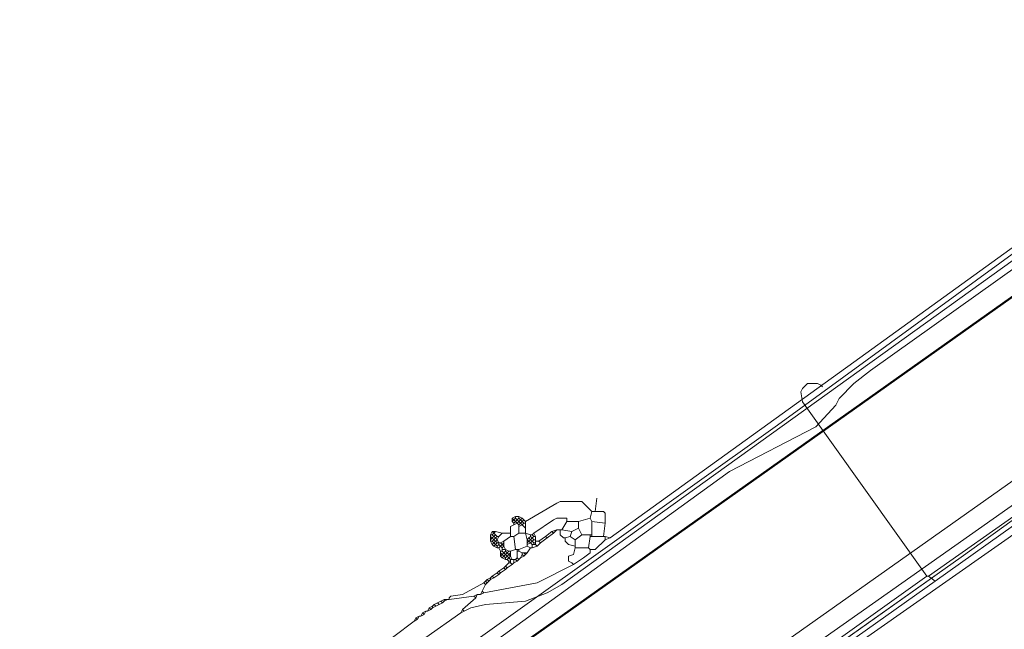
# Model space of a CAD drawing. Header units: metres. Extents: x 92810 to 93633, y 464687 to 465459.
# Tile 263 of 325: x 93338 to 93381, y 465301 to 465327. Entities that reach past the tile are written whole.
import ezdxf
from ezdxf.lldxf.tags import DXFTag

# ---------------------------------------------------------------- set-up
doc = ezdxf.new("R2010")
doc.units = ezdxf.units.M
for name, color, linetype, lineweight, transparency in [('B-OI-KL-DATA_LIANDER-G', 90, 'SI_B_DATA_LIANDER', 18, 0.4), ('B-OI-KL-ET_HS_LIANDER-G', 10, 'SI_B_ET_HS_LIANDON', 18, 0.4), ('B-OI-KL-ET_LS_LIANDER-G', 190, 'SI_B_ET_LS_LIANDER', 18, 0.4), ('B-OI-KL-GAS_HD_LIANDER-G', 30, 'SI_B_GAS_HD_LIANDER', 18, 0.4), ('B-OI-KL-GAS_LD_LIANDER-G', 30, 'SI_B_GAS_LD_LIANDER', 18, 0.4), ('B-WE-KL-DATA-G', 90, 'KL-DATA-N', 18, 0.4), ('B-WE-KL-WATER-G', 170, 'KL-WATER-N', 18, 0.4)]:
    doc.layers.add(name, color=color, linetype=linetype, lineweight=lineweight, transparency=transparency)
doc.styles.get("Standard").update_dxf_attribs({"font": 'isocp.shx'})
tags = doc.linetypes.add('KL-DATA-N', pattern='A,4,-1,[101,NLCS.SHX,S=0.5,R=0,X=0,Y=0],-1,4,-1,["D",Standard,S=1,R=0,X=-0.25,Y=-0.5],-1.5', length=12.5).pattern_tags.tags
tags[18] = DXFTag(74, 10)
doc.linetypes.add('KL-WATER-N', pattern='A,7,-0.5,[168,NLCS.SHX,S=0.75,R=0,X=0.75,Y=0],-2', length=9.5)
doc.linetypes.add('SI_B_DATA_LIANDER', pattern='A,5,-2,["LI-DATA",Standard,S=1.5,R=0,X=-0.51,Y=-0.75],-11', length=18)
doc.linetypes.add('SI_B_ET_HS_LIANDON', pattern='A,5,-2,["LI-HS",Standard,S=1.5,R=0,X=-0.51,Y=-0.75],-10', length=17)
doc.linetypes.add('SI_B_ET_LS_LIANDER', pattern='A,5,-2,["LI-LS",Standard,S=1.5,R=0,X=-0.51,Y=-0.75],-10', length=17)
doc.linetypes.add('SI_B_GAS_HD_LIANDER', pattern='A,5,-2,["LI-G-HD",Standard,S=1.5,R=0,X=-0.51,Y=-0.75],-11', length=18)
doc.linetypes.add('SI_B_GAS_LD_LIANDER', pattern='A,5,-2,["LI-G-LD",Standard,S=1.5,R=0,X=-0.51,Y=-0.75],-11', length=18)

msp = doc.modelspace()

# ---------------------------------------------------------------- linework, layer by layer
at = {"layer": 'B-OI-KL-DATA_LIANDER-G', "flags": 128}
msp.add_lwpolyline([(93407.607, 465323.036), (93406.893, 465322.893), (93395.607, 465314.393), (93395.321, 465314.25), (93394.75, 465314.321), (93388.607, 465321.179), (93388.179, 465321.393), (93387.321, 465321.25), (93371.036, 465309.393), (93337.893, 465285.75), (93335.679, 465284.107), (93317.607, 465271.036), (93295.536, 465255.607), (93293.179, 465253.893), (93226.607, 465206.679), (93214.393, 465197.036), (93212.964, 465196.393), (93205.679, 465194.607), (93203.821, 465194.607), (93203.536, 465194.536), (93201.679, 465194.036), (93200.107, 465194.036), (93199.679, 465194.107), (93186.179, 465195.893), (93186.036, 465195.964), (93185.393, 465196.393), (93185.179, 465196.464), (93184.679, 465196.607), (93179.893, 465202.964), (93175.536, 465204.321), (93155.536, 465230.607), (93155.536, 465230.893), (93155.25, 465231.036), (93153.821, 465233.107), (93153.679, 465233.107), (93153.464, 465233.679), (93153.393, 465233.679), (93132.821, 465261.75), (93132.607, 465261.821), (93132.536, 465262.321), (93132.179, 465262.536), (93126.321, 465270.75), (93126.107, 465270.964), (93125.179, 465271.464), (93123.25, 465274.179), (93123.25, 465274.321), (93123.321, 465274.893), (93123.25, 465274.964), (93115.964, 465285.679)], dxfattribs=at)
at = {"layer": 'B-OI-KL-ET_HS_LIANDER-G'}
for p, q in [((93359.821, 465305.321), (93359.679, 465305.179)), ((93359.893, 465305.107), (93359.893, 465304.75)), ((93360.179, 465305.25), (93360.179, 465304.75)), ((93363.036, 465305.25), (93363.036, 465304.607)), ((93359.536, 465305.036), (93359.536, 465304.607)), ((93358.679, 465304.679), (93358.679, 465304.393)), ((93359.25, 465304.393), (93359.25, 465304.179)), ((93360.25, 465304.464), (93360.25, 465304.179)), ((93360.607, 465304.607), (93360.607, 465304.25)), ((93362.321, 465304.464), (93362.321, 465304.107)), ((93359.107, 465303.964), (93359.107, 465303.75)), ((93359.179, 465304.107), (93359.179, 465303.964)), ((93359.321, 465303.964), (93359.179, 465303.821)), ((93359.536, 465303.964), (93359.536, 465303.75)), ((93359.821, 465304.036), (93359.821, 465303.679)), ((93359.321, 465303.821), (93359.179, 465303.679)), ((93359.536, 465303.607), (93359.536, 465303.464)), ((93356.679, 465301.893), (93356.25, 465301.679)), ((93356.607, 465301.75), (93356.321, 465301.607))]:
    msp.add_line(p, q, dxfattribs=at)
at = {"layer": 'B-OI-KL-ET_HS_LIANDER-G', "flags": 128}
for points in [[(93396.536, 465326.107), (93395.464, 465326.321), (93394.25, 465326.321), (93394.107, 465326.25), (93390.75, 465323.964), (93374.321, 465312.107), (93363.821, 465304.536)], [(93391.679, 465324.036), (93361.75, 465302.536), (93361.107, 465302.179), (93360.179, 465301.821), (93358.464, 465301.679), (93357.821, 465301.536), (93357.536, 465301.393)], [(93388.393, 465321.036), (93387.893, 465320.893), (93375.036, 465311.75), (93374.321, 465311.179), (93373.679, 465310.536), (93373.536, 465310.25), (93372.679, 465309.321), (93368.964, 465307.393), (93356.321, 465298.25), (93356.036, 465298.25), (93355.964, 465298.179), (93355.964, 465298.107)], [(93363.036, 465305.679), (93362.607, 465306.107), (93361.679, 465306.107), (93361.536, 465306.036), (93360.179, 465305.25)], [(93363.179, 465305.679), (93363.25, 465306.25)], [(93363.036, 465305.679), (93362.964, 465305.393)], [(93363.036, 465305.679), (93363.536, 465305.679)], [(93363.536, 465305.679), (93363.607, 465305.607), (93363.607, 465305.179)], [(93359.679, 465305.107), (93359.536, 465305.036)], [(93359.75, 465305.464), (93359.607, 465305.393)], [(93359.607, 465305.393), (93359.679, 465305.321)], [(93359.607, 465305.393), (93359.607, 465305.25)], [(93359.679, 465305.321), (93359.607, 465305.25)], [(93359.607, 465305.25), (93359.679, 465305.179)], [(93359.75, 465305.393), (93359.679, 465305.321)], [(93359.679, 465305.321), (93359.821, 465305.179)], [(93359.679, 465305.179), (93359.679, 465305.107)], [(93359.821, 465305.179), (93359.679, 465305.107)], [(93359.75, 465305.464), (93359.893, 465305.464)], [(93359.75, 465305.464), (93359.75, 465305.393)], [(93359.75, 465305.393), (93359.821, 465305.321)], [(93359.893, 465305.393), (93359.821, 465305.321)], [(93359.821, 465305.321), (93359.893, 465305.25)], [(93359.893, 465305.25), (93359.821, 465305.179)], [(93359.821, 465305.179), (93359.893, 465305.107)], [(93359.893, 465305.464), (93360.036, 465305.393)], [(93359.893, 465305.464), (93359.893, 465305.393)], [(93359.893, 465305.393), (93359.964, 465305.321)], [(93359.964, 465305.321), (93359.893, 465305.25)], [(93359.893, 465305.25), (93359.964, 465305.179)], [(93359.964, 465305.179), (93359.893, 465305.107)], [(93360.036, 465305.107), (93359.893, 465305.036)], [(93360.036, 465305.393), (93359.964, 465305.321)], [(93359.964, 465305.321), (93360.036, 465305.25)], [(93360.036, 465305.25), (93359.964, 465305.179)], [(93359.964, 465305.179), (93360.036, 465305.107)], [(93360.036, 465305.393), (93360.107, 465305.321)], [(93360.107, 465305.321), (93360.036, 465305.25)], [(93360.036, 465305.25), (93360.107, 465305.179)], [(93360.107, 465305.179), (93360.036, 465305.107)], [(93360.036, 465305.107), (93360.179, 465304.964)], [(93360.107, 465305.321), (93360.179, 465305.25)], [(93360.107, 465305.179), (93360.179, 465305.179)], [(93361.964, 465305.25), (93361.964, 465305.393), (93361.536, 465305.393), (93361.393, 465305.321), (93360.536, 465304.75)], [(93361.964, 465305.25), (93361.75, 465304.893)], [(93361.964, 465305.25), (93362.464, 465305.25)], [(93362.964, 465305.393), (93362.464, 465305.25)], [(93362.464, 465305.25), (93362.464, 465304.964)], [(93362.964, 465305.393), (93363.036, 465305.25)], [(93363.036, 465305.25), (93363.607, 465305.179)], [(93363.607, 465305.179), (93363.536, 465304.607)], [(93358.75, 465304.821), (93358.679, 465304.679)], [(93358.75, 465304.821), (93358.893, 465304.821)], [(93358.75, 465304.821), (93358.821, 465304.75)], [(93358.821, 465304.75), (93358.75, 465304.679)], [(93358.893, 465304.821), (93358.821, 465304.75)], [(93358.821, 465304.75), (93358.893, 465304.679)], [(93358.893, 465304.821), (93359.179, 465304.75)], [(93359.179, 465304.75), (93359.036, 465304.607)], [(93359.179, 465304.75), (93359.536, 465304.75)], [(93359.893, 465304.75), (93359.679, 465304.607)], [(93359.893, 465304.75), (93360.179, 465304.75)], [(93360.179, 465304.75), (93360.393, 465304.679)], [(93360.179, 465304.75), (93360.25, 465304.464)], [(93360.536, 465304.75), (93360.464, 465304.679)], [(93360.536, 465304.75), (93360.607, 465304.607)], [(93361.321, 465304.821), (93361.036, 465304.607)], [(93361.393, 465304.75), (93361.107, 465304.536)], [(93361.536, 465304.893), (93361.321, 465304.821)], [(93361.321, 465304.821), (93361.393, 465304.75)], [(93361.536, 465304.893), (93361.393, 465304.75)], [(93361.536, 465304.893), (93361.75, 465304.893)], [(93361.679, 465304.893), (93361.679, 465304.679), (93361.821, 465304.536), (93361.893, 465304.536)], [(93361.75, 465304.893), (93362.179, 465304.821)], [(93362.179, 465304.821), (93362.107, 465304.607)], [(93362.464, 465304.964), (93362.179, 465304.821)], [(93362.464, 465304.964), (93362.607, 465304.679)], [(93358.679, 465304.679), (93358.75, 465304.679)], [(93358.679, 465304.607), (93358.75, 465304.536)], [(93358.75, 465304.536), (93358.679, 465304.464)], [(93358.679, 465304.393), (93358.75, 465304.393)], [(93358.679, 465304.393), (93358.75, 465304.25)], [(93358.75, 465304.679), (93358.821, 465304.607)], [(93358.821, 465304.607), (93358.75, 465304.536)], [(93358.75, 465304.536), (93358.821, 465304.464)], [(93358.821, 465304.464), (93358.75, 465304.393)], [(93358.75, 465304.393), (93358.821, 465304.321)], [(93358.821, 465304.321), (93358.75, 465304.25)], [(93358.893, 465304.679), (93358.821, 465304.607)], [(93358.821, 465304.607), (93358.893, 465304.536)], [(93358.893, 465304.536), (93358.821, 465304.464)], [(93358.821, 465304.464), (93358.893, 465304.393)], [(93358.893, 465304.393), (93358.821, 465304.321)], [(93358.821, 465304.321), (93358.893, 465304.25)], [(93358.893, 465304.679), (93358.964, 465304.607)], [(93358.964, 465304.607), (93358.893, 465304.536)], [(93358.893, 465304.536), (93358.964, 465304.464)], [(93358.964, 465304.464), (93358.893, 465304.393)], [(93358.893, 465304.393), (93358.964, 465304.321)], [(93358.964, 465304.321), (93358.893, 465304.25)], [(93358.964, 465304.607), (93359.036, 465304.607)], [(93359.036, 465304.607), (93358.964, 465304.464)], [(93358.964, 465304.464), (93359.036, 465304.321)], [(93358.964, 465304.321), (93359.107, 465304.321)], [(93359.036, 465304.321), (93359.036, 465304.25)], [(93359.25, 465304.393), (93359.107, 465304.321)], [(93359.107, 465304.321), (93359.179, 465304.25)], [(93359.25, 465304.321), (93359.179, 465304.25)], [(93359.536, 465304.607), (93359.25, 465304.393)], [(93359.536, 465304.607), (93359.679, 465304.607)], [(93359.679, 465304.607), (93359.75, 465304.036)], [(93360.321, 465304.536), (93360.25, 465304.464)], [(93360.25, 465304.464), (93360.321, 465304.393)], [(93360.321, 465304.393), (93360.25, 465304.321)], [(93360.393, 465304.321), (93360.25, 465304.25)], [(93360.393, 465304.607), (93360.321, 465304.536)], [(93360.321, 465304.536), (93360.393, 465304.464)], [(93360.393, 465304.464), (93360.321, 465304.393)], [(93360.321, 465304.393), (93360.393, 465304.321)], [(93360.393, 465304.679), (93360.464, 465304.679)], [(93360.393, 465304.679), (93360.393, 465304.607)], [(93360.393, 465304.607), (93360.464, 465304.536)], [(93360.464, 465304.536), (93360.393, 465304.464)], [(93360.393, 465304.464), (93360.464, 465304.393)], [(93360.464, 465304.393), (93360.393, 465304.321)], [(93360.393, 465304.321), (93360.464, 465304.25)], [(93360.464, 465304.679), (93360.536, 465304.607)], [(93360.536, 465304.607), (93360.464, 465304.536)], [(93360.464, 465304.536), (93360.536, 465304.464)], [(93360.536, 465304.464), (93360.464, 465304.393)], [(93360.464, 465304.393), (93360.536, 465304.321)], [(93360.536, 465304.607), (93360.607, 465304.607)], [(93360.536, 465304.464), (93360.607, 465304.464)], [(93360.536, 465304.321), (93360.607, 465304.321)], [(93360.536, 465304.321), (93360.536, 465304.25)], [(93360.607, 465304.393), (93360.75, 465304.393)], [(93360.821, 465304.321), (93360.679, 465304.179)], [(93361.036, 465304.607), (93360.75, 465304.393)], [(93360.75, 465304.393), (93360.821, 465304.321)], [(93361.107, 465304.536), (93360.821, 465304.321)], [(93361.036, 465304.607), (93361.107, 465304.536)], [(93362.107, 465304.607), (93361.893, 465304.536)], [(93361.893, 465304.536), (93361.893, 465304.393), (93362.036, 465304.25), (93362.321, 465304.179)], [(93362.107, 465304.607), (93362.321, 465304.464)], [(93362.607, 465304.679), (93362.321, 465304.464)], [(93362.607, 465304.679), (93363.036, 465304.679)], [(93362.964, 465304.607), (93362.893, 465304.107)], [(93362.964, 465304.679), (93362.964, 465304.607)], [(93362.964, 465304.607), (93363.607, 465304.607)], [(93363.607, 465304.464), (93363.179, 465304.036), (93362.964, 465304.036)], [(93363.607, 465304.607), (93363.821, 465304.536)], [(93363.607, 465304.607), (93363.607, 465304.464)], [(93363.821, 465304.536), (93363.607, 465304.464)], [(93358.75, 465304.25), (93358.821, 465304.179)], [(93358.893, 465304.25), (93358.821, 465304.179)], [(93358.821, 465304.179), (93358.964, 465304.107)], [(93358.893, 465304.25), (93358.964, 465304.179)], [(93359.036, 465304.25), (93358.964, 465304.179)], [(93358.964, 465304.179), (93358.964, 465304.107)], [(93358.964, 465304.107), (93359.036, 465304.107)], [(93359.036, 465304.25), (93359.107, 465304.179)], [(93359.107, 465304.179), (93359.036, 465304.107)], [(93359.036, 465304.107), (93359.107, 465303.964)], [(93359.179, 465304.25), (93359.107, 465304.179)], [(93359.107, 465304.179), (93359.179, 465304.107)], [(93359.107, 465303.964), (93359.179, 465303.964)], [(93359.107, 465303.893), (93359.179, 465303.821)], [(93359.179, 465304.25), (93359.25, 465304.179)], [(93359.25, 465304.179), (93359.179, 465304.107)], [(93359.179, 465304.036), (93359.321, 465304.036)], [(93359.179, 465303.964), (93359.321, 465303.821)], [(93359.25, 465304.179), (93359.321, 465304.036)], [(93359.321, 465304.036), (93359.464, 465303.964)], [(93359.321, 465304.036), (93359.321, 465303.964)], [(93359.321, 465303.964), (93359.393, 465303.893)], [(93359.393, 465303.893), (93359.321, 465303.821)], [(93359.464, 465303.964), (93359.393, 465303.893)], [(93359.393, 465303.893), (93359.464, 465303.821)], [(93359.464, 465303.964), (93359.536, 465303.964)], [(93359.536, 465303.893), (93359.464, 465303.821)], [(93359.75, 465304.036), (93359.536, 465303.964)], [(93359.75, 465304.036), (93359.893, 465304.036)], [(93359.821, 465303.964), (93359.893, 465303.964)], [(93360.25, 465304.179), (93359.893, 465304.036)], [(93359.893, 465304.036), (93359.893, 465303.964)], [(93359.893, 465303.964), (93360.036, 465303.893)], [(93360.036, 465303.893), (93360.25, 465303.893)], [(93360.036, 465303.893), (93360.036, 465303.821)], [(93360.107, 465303.893), (93360.179, 465303.821)], [(93360.25, 465303.893), (93360.179, 465303.821)], [(93360.25, 465304.179), (93360.393, 465304.107)], [(93360.393, 465304.107), (93360.25, 465303.893)], [(93360.393, 465304.107), (93360.464, 465304.107)], [(93360.464, 465304.25), (93360.607, 465304.25)], [(93360.464, 465304.25), (93360.464, 465304.107)], [(93360.679, 465304.179), (93360.464, 465304.107)], [(93360.607, 465304.25), (93360.679, 465304.179)], [(93362.321, 465304.107), (93362.25, 465303.821), (93362.036, 465303.75), (93362.036, 465303.536), (93362.179, 465303.464), (93362.25, 465303.393)], [(93362.964, 465304.036), (93362.964, 465303.893), (93362.679, 465303.679), (93362.25, 465303.393)], [(93362.321, 465304.107), (93362.893, 465304.107)], [(93362.893, 465304.107), (93362.964, 465304.036)], [(93359.179, 465303.821), (93359.107, 465303.75)], [(93359.107, 465303.75), (93359.179, 465303.679)], [(93359.179, 465303.821), (93359.321, 465303.679)], [(93359.179, 465303.679), (93359.321, 465303.607)], [(93359.321, 465303.821), (93359.393, 465303.75)], [(93359.393, 465303.75), (93359.321, 465303.679)], [(93359.321, 465303.679), (93359.321, 465303.607)], [(93359.321, 465303.607), (93359.393, 465303.607)], [(93359.464, 465303.464), (93359.321, 465303.321)], [(93359.464, 465303.821), (93359.393, 465303.75)], [(93359.393, 465303.75), (93359.464, 465303.679)], [(93359.464, 465303.679), (93359.393, 465303.607)], [(93359.393, 465303.607), (93359.464, 465303.536)], [(93359.464, 465303.821), (93359.536, 465303.75)], [(93359.536, 465303.75), (93359.464, 465303.679)], [(93359.464, 465303.679), (93359.536, 465303.607)], [(93359.464, 465303.536), (93359.536, 465303.536)], [(93359.464, 465303.536), (93359.464, 465303.464)], [(93359.464, 465303.464), (93359.536, 465303.464)], [(93359.536, 465303.75), (93359.607, 465303.607)], [(93359.536, 465303.607), (93359.75, 465303.607)], [(93359.536, 465303.464), (93359.607, 465303.393)], [(93359.679, 465303.464), (93359.607, 465303.393)], [(93359.679, 465303.607), (93359.679, 465303.464)], [(93359.821, 465303.536), (93359.679, 465303.464)], [(93359.821, 465303.679), (93359.75, 465303.607)], [(93359.75, 465303.607), (93359.821, 465303.536)], [(93359.821, 465303.679), (93359.893, 465303.607)], [(93359.893, 465303.607), (93359.821, 465303.536)], [(93359.964, 465303.679), (93359.893, 465303.607)], [(93360.036, 465303.821), (93359.964, 465303.679)], [(93360.107, 465303.75), (93359.964, 465303.679)], [(93360.036, 465303.821), (93360.107, 465303.75)], [(93360.179, 465303.821), (93360.107, 465303.75)], [(93362.25, 465303.393), (93360.679, 465302.607), (93358.393, 465302.179)], [(93358.964, 465303.036), (93358.75, 465302.893)], [(93359.036, 465303.107), (93358.964, 465303.036)], [(93358.964, 465303.036), (93359.036, 465302.964)], [(93359.25, 465303.25), (93359.036, 465303.107)], [(93359.036, 465303.107), (93359.107, 465303.036)], [(93359.107, 465303.036), (93359.036, 465302.964)], [(93359.321, 465303.179), (93359.107, 465303.036)], [(93359.321, 465303.321), (93359.25, 465303.25)], [(93359.25, 465303.25), (93359.321, 465303.179)], [(93359.321, 465303.321), (93359.393, 465303.25)], [(93359.393, 465303.25), (93359.321, 465303.179)], [(93359.607, 465303.393), (93359.393, 465303.25)], [(93358.393, 465302.607), (93357.464, 465302.107), (93356.964, 465302.036), (93356.893, 465301.964), (93356.893, 465301.893)], [(93358.464, 465302.679), (93358.393, 465302.607)], [(93358.393, 465302.607), (93358.464, 465302.536)], [(93358.536, 465302.75), (93358.464, 465302.679)], [(93358.464, 465302.679), (93358.536, 465302.607)], [(93358.536, 465302.607), (93358.464, 465302.536)], [(93358.679, 465302.821), (93358.536, 465302.75)], [(93358.536, 465302.75), (93358.607, 465302.679)], [(93358.607, 465302.679), (93358.536, 465302.607)], [(93358.679, 465302.75), (93358.607, 465302.679)], [(93358.75, 465302.893), (93358.679, 465302.821)], [(93358.679, 465302.821), (93358.679, 465302.75)], [(93358.821, 465302.821), (93358.679, 465302.75)], [(93358.75, 465302.893), (93358.821, 465302.821)], [(93359.036, 465302.964), (93358.821, 465302.821)], [(93358.321, 465302.25), (93358.25, 465302.107)], [(93358.393, 465302.179), (93358.25, 465302.107)], [(93358.464, 465302.536), (93358.321, 465302.25)], [(93358.321, 465302.25), (93358.393, 465302.179)], [(93356.393, 465301.75), (93356.464, 465301.679)], [(93356.536, 465301.821), (93356.607, 465301.75)], [(93356.679, 465301.821), (93356.607, 465301.75)], [(93356.679, 465301.893), (93356.893, 465301.893)], [(93356.679, 465301.893), (93356.679, 465301.821)], [(93356.821, 465301.893), (93356.679, 465301.821)], [(93357.964, 465302.036), (93356.893, 465301.893)], [(93358.036, 465301.964), (93357.464, 465301.464)], [(93358.107, 465302.107), (93357.964, 465302.036)], [(93357.964, 465302.036), (93358.036, 465301.964)], [(93358.107, 465302.107), (93358.036, 465301.964)], [(93358.107, 465302.107), (93358.25, 465302.107)], [(93355.75, 465301.321), (93355.679, 465301.179)], [(93355.893, 465301.393), (93355.75, 465301.321)], [(93355.75, 465301.321), (93355.821, 465301.25)], [(93355.893, 465301.393), (93355.821, 465301.25)], [(93355.893, 465301.393), (93355.964, 465301.393)], [(93357.393, 465301.321), (93355.893, 465300.25)], [(93356.036, 465301.536), (93355.964, 465301.393)], [(93356.107, 465301.464), (93355.964, 465301.393)], [(93356.179, 465301.607), (93356.036, 465301.536)], [(93356.036, 465301.536), (93356.107, 465301.464)], [(93356.179, 465301.536), (93356.107, 465301.464)], [(93356.25, 465301.679), (93356.179, 465301.607)], [(93356.179, 465301.607), (93356.179, 465301.536)], [(93356.321, 465301.607), (93356.179, 465301.536)], [(93356.25, 465301.679), (93356.321, 465301.607)], [(93357.464, 465301.464), (93357.393, 465301.321)], [(93357.536, 465301.393), (93357.393, 465301.321)], [(93357.464, 465301.464), (93357.536, 465301.393)], [(93355.393, 465300.964), (93351.893, 465298.321), (93351.536, 465297.964), (93351.536, 465297.821)], [(93355.464, 465301.107), (93355.393, 465300.964)], [(93355.536, 465301.036), (93355.393, 465300.964)], [(93355.607, 465301.179), (93355.464, 465301.107)], [(93355.464, 465301.107), (93355.536, 465301.036)], [(93355.607, 465301.179), (93355.536, 465301.036)], [(93355.607, 465301.179), (93355.679, 465301.179)], [(93355.821, 465301.25), (93355.679, 465301.179)]]:
    msp.add_lwpolyline(points, dxfattribs=at)
at = {"layer": 'B-OI-KL-ET_LS_LIANDER-G'}
for p, q in [((93403.464, 465320.893), (93377.821, 465302.679)), ((93393.821, 465314.393), (93377.536, 465302.893)), ((93372.107, 465310.964), (93372.321, 465311.179)), ((93372.321, 465311.179), (93372.75, 465311.179)), ((93372.75, 465311.179), (93372.893, 465311.107)), ((93372.893, 465311.107), (93372.964, 465311.036)), ((93372.036, 465310.821), (93372.107, 465310.964)), ((93372.107, 465310.393), (93372.036, 465310.821)), ((93377.464, 465302.893), (93372.107, 465310.393)), ((93377.464, 465302.893), (93358.964, 465289.75)), ((93377.821, 465302.679), (93359.25, 465289.536)), ((93377.464, 465302.893), (93377.536, 465302.893)), ((93377.536, 465302.893), (93377.821, 465302.679))]:
    msp.add_line(p, q, dxfattribs=at)
at = {"layer": 'B-OI-KL-GAS_HD_LIANDER-G', "lineweight": 50, "flags": 128}
msp.add_lwpolyline([(93397.966, 465326.839), (93335.607, 465282.679), (93332.964, 465280.75), (93290.179, 465250.179), (93288.964, 465249.25), (93269.75, 465235.107), (93259.464, 465228.107), (93258.821, 465227.607), (93217.25, 465197.679), (93216.25, 465196.893), (93213.464, 465194.607), (93212.964, 465194.107), (93209.75, 465191.321), (93209.036, 465190.607), (93205.321, 465187.036), (93198.179, 465180.607), (93183.25, 465166.679), (93182.964, 465166.393), (93181.821, 465165.25), (93181.821, 465165.107), (93181.464, 465164.964), (93181.179, 465164.679), (93180.464, 465164.036), (93179.25, 465162.893), (93179.25, 465162.75), (93178.25, 465161.964)], dxfattribs=at)
at = {"layer": 'B-OI-KL-GAS_LD_LIANDER-G', "flags": 128}
msp.add_lwpolyline([(93406.536, 465323.821), (93361.179, 465291.893), (93360.75, 465291.536), (93334.036, 465272.607), (93333.536, 465272.321), (93333.393, 465272.321), (93333.393, 465272.107)], dxfattribs=at)
at = {"layer": 'B-WE-KL-DATA-G'}
for points in [[(93359.75, 465261.463), (93368.02, 465268.27), (93369.41, 465269.33), (93369.7, 465269.65), (93369.6, 465270.09), (93367.84, 465272.35), (93357.44, 465285.2), (93355.86, 465286.52), (93355.71, 465286.87), (93355.82, 465287.17), (93361.26, 465291.2), (93378.94, 465303.71), (93396.35, 465316.22), (93404.39, 465321.72), (93405, 465321.86), (93405.63, 465321.52), (93407.4, 465319.65), (93418.53, 465307.86), (93418.76, 465307.67), (93419.09, 465307.7), (93420.15, 465308.69), (93421, 465309.457)], [(93355.824, 465287.169), (93361.256, 465291.195), (93378.943, 465303.706), (93396.348, 465316.22), (93404.389, 465321.717), (93404.997, 465321.864), (93405.629, 465321.524), (93407.404, 465319.646), (93418.525, 465307.859), (93418.757, 465307.673), (93419.088, 465307.696), (93420.149, 465308.691), (93421, 465309.459)], [(93360.422, 465263.526), (93359.493, 465264.666), (93358.907, 465265.539), (93347.331, 465280.001), (93347.143, 465280.235), (93348.152, 465281.054), (93353.252, 465285.134), (93375.056, 465300.4), (93380.242, 465304.031), (93397.383, 465316.032), (93400.338, 465318.121), (93402.462, 465319.622), (93405.299, 465321.55), (93421, 465304.803)]]:
    msp.add_lwpolyline(points, dxfattribs=at)
at = {"layer": 'B-WE-KL-WATER-G'}
msp.add_lwpolyline([(93339.138, 465277.297), (93392.786, 465315.217), (93393.724, 465315.88), (93394.502, 465316.43), (93402.793, 465322.291), (93403.182, 465322.516), (93403.605, 465322.668), (93404.049, 465322.742), (93404.499, 465322.735), (93404.941, 465322.647), (93405.359, 465322.482), (93405.741, 465322.244), (93406.075, 465321.942), (93407.719, 465320.157), (93410.148, 465317.519)], dxfattribs=at)

doc.saveas('drawing.dxf')
